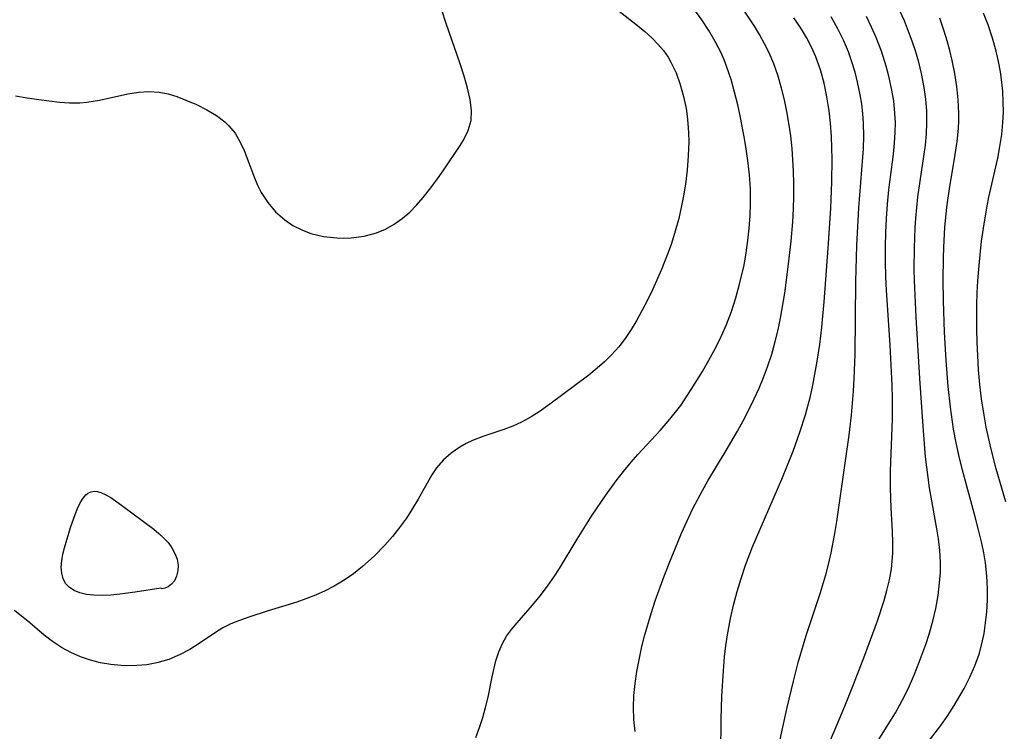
# Model space of a CAD drawing. Header units: metres. Extents: x 1073367 to 1082519, y 1569854 to 1574957.
# Tile 1007 of 1056: x 1080009 to 1080144, y 1573570 to 1573668. Entities that reach past the tile are written whole.
import ezdxf

# ---------------------------------------------------------------- set-up
doc = ezdxf.new("R2010")
doc.units = ezdxf.units.M
doc.layers.add('CGG_CurvaNivelLidar_v1', color=253, linetype='Continuous', lineweight=30)

msp = doc.modelspace()

# ---------------------------------------------------------------- linework, layer by layer
at = {"layer": 'CGG_CurvaNivelLidar_v1'}
for p, q in [((1080088.9349, 1573670.7168, 76), (1080093.7787, 1573666.8908, 76)), ((1080067.5596, 1573667.1519, 76.5), (1080066.9659, 1573668.9654, 76.5)), ((1080102.5952, 1573667.648, 75.5), (1080101.5033, 1573669.1503, 75.5)), ((1080109.7956, 1573666.7713, 75), (1080108.3219, 1573668.9923, 75)), ((1080103.5537, 1573666.1923, 75.5), (1080102.5952, 1573667.648, 75.5)), ((1080116.0906, 1573666.6025, 74.5), (1080115.1943, 1573667.9525, 74.5)), ((1080121.2257, 1573666.4381, 74), (1080120.3053, 1573668.0755, 74)), ((1080125.8089, 1573666.6733, 73.5), (1080125.1151, 1573668.0989, 73.5)), ((1080130.316, 1573667.5016, 73), (1080129.684, 1573668.905, 73)), ((1080135.7808, 1573666.1211, 72.5), (1080135.1931, 1573667.8963, 72.5)), ((1080141.7723, 1573666.9623, 72), (1080141.14, 1573668.596, 72)), ((1080069.4801, 1573661.6172, 76.5), (1080067.5596, 1573667.1519, 76.5)), ((1080093.7787, 1573666.8908, 76), (1080094.7924, 1573666.0484, 76)), ((1080110.4813, 1573665.6372, 75), (1080109.7956, 1573666.7713, 75)), ((1080116.9219, 1573665.2254, 74.5), (1080116.0906, 1573666.6025, 74.5)), ((1080121.9933, 1573664.8758, 74), (1080121.2257, 1573666.4381, 74)), ((1080126.4497, 1573665.2282, 73.5), (1080125.8089, 1573666.6733, 73.5)), ((1080130.9012, 1573666.0824, 73), (1080130.316, 1573667.5016, 73)), ((1080142.3859, 1573665.1689, 72), (1080141.7723, 1573666.9623, 72)), ((1080094.7924, 1573666.0484, 76), (1080095.7578, 1573665.1759, 76)), ((1080095.7578, 1573665.1759, 76), (1080096.5826, 1573664.338, 76)), ((1080104.4332, 1573664.6931, 75.5), (1080103.5537, 1573666.1923, 75.5)), ((1080111.1737, 1573664.3934, 75), (1080110.4813, 1573665.6372, 75)), ((1080117.666, 1573663.8113, 74.5), (1080116.9219, 1573665.2254, 74.5)), ((1080127.1794, 1573663.3602, 73.5), (1080126.4497, 1573665.2282, 73.5)), ((1080131.396, 1573664.7508, 73), (1080130.9012, 1573666.0824, 73)), ((1080136.1841, 1573664.7858, 72.5), (1080135.7808, 1573666.1211, 72.5)), ((1080142.9045, 1573663.354, 72), (1080142.3859, 1573665.1689, 72)), ((1080096.5826, 1573664.338, 76), (1080097.3343, 1573663.4498, 76)), ((1080105.2146, 1573663.1448, 75.5), (1080104.4332, 1573664.6931, 75.5)), ((1080111.8022, 1573663.1219, 75), (1080111.1737, 1573664.3934, 75)), ((1080118.1964, 1573662.6096, 74.5), (1080117.666, 1573663.8113, 74.5)), ((1080122.6645, 1573663.276, 74), (1080121.9933, 1573664.8758, 74)), ((1080131.841, 1573663.4055, 73), (1080131.396, 1573664.7508, 73)), ((1080136.5502, 1573663.4437, 72.5), (1080136.1841, 1573664.7858, 72.5)), ((1080097.3343, 1573663.4498, 76), (1080097.963, 1573662.5549, 76)), ((1080097.963, 1573662.5549, 76), (1080098.3656, 1573661.8738, 76)), ((1080105.6378, 1573662.1661, 75.5), (1080105.2146, 1573663.1448, 75.5)), ((1080112.4319, 1573661.6155, 75), (1080111.8022, 1573663.1219, 75)), ((1080118.828, 1573660.8204, 74.5), (1080118.1964, 1573662.6096, 74.5)), ((1080123.1465, 1573661.9062, 74), (1080122.6645, 1573663.276, 74)), ((1080127.8431, 1573661.3012, 73.5), (1080127.1794, 1573663.3602, 73.5)), ((1080132.2845, 1573661.8543, 73), (1080131.841, 1573663.4055, 73)), ((1080136.8687, 1573662.1133, 72.5), (1080136.5502, 1573663.4437, 72.5)), ((1080143.2264, 1573661.9495, 72), (1080142.9045, 1573663.354, 72)), ((1080070.0275, 1573659.9424, 76.5), (1080069.4801, 1573661.6172, 76.5)), ((1080098.3656, 1573661.8738, 76), (1080099.0749, 1573660.3855, 76)), ((1080106.0216, 1573661.1691, 75.5), (1080105.6378, 1573662.1661, 75.5)), ((1080106.5852, 1573659.4876, 75.5), (1080106.0216, 1573661.1691, 75.5)), ((1080112.9731, 1573660.0712, 75), (1080112.4319, 1573661.6155, 75)), ((1080123.5615, 1573660.5151, 74), (1080123.1465, 1573661.9062, 74)), ((1080128.2092, 1573659.9332, 73.5), (1080127.8431, 1573661.3012, 73.5)), ((1080132.6608, 1573660.2902, 73), (1080132.2845, 1573661.8543, 73)), ((1080137.2272, 1573660.3162, 72.5), (1080136.8687, 1573662.1133, 72.5)), ((1080143.4832, 1573660.5342, 72), (1080143.2264, 1573661.9495, 72)), ((1080070.5017, 1573658.3112, 76.5), (1080070.0275, 1573659.9424, 76.5)), ((1080099.0749, 1573660.3855, 76), (1080099.6409, 1573658.8148, 76)), ((1080107.0777, 1573657.7744, 75.5), (1080106.5852, 1573659.4876, 75.5)), ((1080113.4953, 1573658.2999, 75), (1080112.9731, 1573660.0712, 75)), ((1080119.3292, 1573658.9819, 74.5), (1080118.828, 1573660.8204, 74.5)), ((1080123.917, 1573659.1073, 74), (1080123.5615, 1573660.5151, 74)), ((1080128.5795, 1573658.2531, 73.5), (1080128.2092, 1573659.9332, 73.5)), ((1080133.0238, 1573658.3937, 73), (1080132.6608, 1573660.2902, 73)), ((1080137.5048, 1573658.5126, 72.5), (1080137.2272, 1573660.3162, 72.5)), ((1080143.6759, 1573659.1108, 72), (1080143.4832, 1573660.5342, 72)), ((1080070.8655, 1573656.7381, 76.5), (1080070.5017, 1573658.3112, 76.5)), ((1080099.6409, 1573658.8148, 76), (1080100.0856, 1573657.1818, 76)), ((1080113.8916, 1573656.713, 75), (1080113.4953, 1573658.2999, 75)), ((1080119.7236, 1573657.1073, 74.5), (1080119.3292, 1573658.9819, 74.5)), ((1080124.2665, 1573657.4141, 74), (1080123.917, 1573659.1073, 74)), ((1080128.8595, 1573656.562, 73.5), (1080128.5795, 1573658.2531, 73.5)), ((1080133.2461, 1573656.7897, 73), (1080133.0238, 1573658.3937, 73)), ((1080137.6945, 1573656.7062, 72.5), (1080137.5048, 1573658.5126, 72.5)), ((1080143.7905, 1573657.8762, 72), (1080143.6759, 1573659.1108, 72)), ((1080008.6188, 1573657.2712, 76.5), (1080010.2077, 1573656.9828, 76.5)), ((1080010.2077, 1573656.9828, 76.5), (1080011.7901, 1573656.7376, 76.5)), ((1080020.0911, 1573656.6405, 76.5), (1080023.9879, 1573657.5072, 76.5)), ((1080023.9879, 1573657.5072, 76.5), (1080025.4366, 1573657.7412, 76.5)), ((1080025.4366, 1573657.7412, 76.5), (1080026.8681, 1573657.8457, 76.5)), ((1080026.8681, 1573657.8457, 76.5), (1080028.269, 1573657.7743, 76.5)), ((1080028.269, 1573657.7743, 76.5), (1080029.5057, 1573657.5284, 76.5)), ((1080029.5057, 1573657.5284, 76.5), (1080030.7181, 1573657.148, 76.5)), ((1080030.7181, 1573657.148, 76.5), (1080031.9184, 1573656.6828, 76.5)), ((1080100.0856, 1573657.1818, 76), (1080100.4217, 1573655.5026, 76)), ((1080107.5134, 1573656.0378, 75.5), (1080107.0777, 1573657.7744, 75.5)), ((1080120.0249, 1573655.2066, 74.5), (1080119.7236, 1573657.1073, 74.5)), ((1080124.4742, 1573656.1239, 74), (1080124.2665, 1573657.4141, 74)), ((1080133.382, 1573655.1815, 73), (1080133.2461, 1573656.7897, 73)), ((1080143.8666, 1573656.4483, 72), (1080143.7905, 1573657.8762, 72)), ((1080011.7901, 1573656.7376, 76.5), (1080014.6206, 1573656.384, 76.5)), ((1080014.6206, 1573656.384, 76.5), (1080016.018, 1573656.2931, 76.5)), ((1080016.018, 1573656.2931, 76.5), (1080017.4022, 1573656.2965, 76.5)), ((1080017.4022, 1573656.2965, 76.5), (1080018.38, 1573656.3715, 76.5)), ((1080018.38, 1573656.3715, 76.5), (1080020.0911, 1573656.6405, 76.5)), ((1080031.9184, 1573656.6828, 76.5), (1080033.3751, 1573656.0506, 76.5)), ((1080033.3751, 1573656.0506, 76.5), (1080034.7925, 1573655.3462, 76.5)), ((1080071.0624, 1573655.2618, 76.5), (1080070.8655, 1573656.7381, 76.5)), ((1080100.4217, 1573655.5026, 76), (1080100.5713, 1573654.489, 76)), ((1080107.9016, 1573654.2839, 75.5), (1080107.5134, 1573656.0378, 75.5)), ((1080114.233, 1573655.1085, 75), (1080113.8916, 1573656.713, 75)), ((1080124.6289, 1573654.8267, 74), (1080124.4742, 1573656.1239, 74)), ((1080129.0359, 1573654.8629, 73.5), (1080128.8595, 1573656.562, 73.5)), ((1080137.7824, 1573654.9004, 72.5), (1080137.6945, 1573656.7062, 72.5)), ((1080143.8791, 1573655.0195, 72), (1080143.8666, 1573656.4483, 72)), ((1080034.7925, 1573655.3462, 76.5), (1080036.1289, 1573654.5494, 76.5)), ((1080036.1289, 1573654.5494, 76.5), (1080037.2866, 1573653.68, 76.5)), ((1080071.0055, 1573653.8586, 76.5), (1080071.0624, 1573655.2618, 76.5)), ((1080100.5713, 1573654.489, 76), (1080100.6829, 1573653.4654, 76)), ((1080108.4066, 1573651.631, 75.5), (1080107.9016, 1573654.2839, 75.5)), ((1080114.5205, 1573653.4896, 75), (1080114.233, 1573655.1085, 75)), ((1080120.2164, 1573653.5063, 74.5), (1080120.0249, 1573655.2066, 74.5)), ((1080124.7252, 1573653.5233, 74), (1080124.6289, 1573654.8267, 74)), ((1080129.0889, 1573653.5534, 73.5), (1080129.0359, 1573654.8629, 73.5)), ((1080133.4171, 1573653.5712, 73), (1080133.382, 1573655.1815, 73)), ((1080137.7782, 1573653.8648, 72.5), (1080137.7824, 1573654.9004, 72.5)), ((1080143.8202, 1573653.592, 72), (1080143.8791, 1573655.0195, 72)), ((1080037.2866, 1573653.68, 76.5), (1080037.8439, 1573653.1657, 76.5)), ((1080037.8439, 1573653.1657, 76.5), (1080038.7029, 1573652.1308, 76.5)), ((1080070.6098, 1573652.5064, 76.5), (1080071.0055, 1573653.8586, 76.5)), ((1080100.6829, 1573653.4654, 76), (1080100.7649, 1573652.2246, 76)), ((1080114.765, 1573651.7661, 75), (1080114.5205, 1573653.4896, 75)), ((1080120.3397, 1573651.7062, 74.5), (1080120.2164, 1573653.5063, 74.5)), ((1080124.7581, 1573651.7524, 74), (1080124.7252, 1573653.5233, 74)), ((1080129.0674, 1573652.3011, 73.5), (1080129.0889, 1573653.5534, 73.5)), ((1080133.3468, 1573652.0331, 73), (1080133.4171, 1573653.5712, 73)), ((1080137.5429, 1573651.0164, 72.5), (1080137.7251, 1573652.8036, 72.5)), ((1080137.7251, 1573652.8036, 72.5), (1080137.7782, 1573653.8648, 72.5)), ((1080143.6577, 1573651.9578, 72), (1080143.8202, 1573653.592, 72)), ((1080038.7029, 1573652.1308, 76.5), (1080039.3896, 1573650.9273, 76.5)), ((1080069.9453, 1573651.2004, 76.5), (1080070.6098, 1573652.5064, 76.5)), ((1080100.7649, 1573652.2246, 76), (1080100.7914, 1573650.9752, 76)), ((1080108.6245, 1573650.3125, 75.5), (1080108.4066, 1573651.631, 75.5)), ((1080114.9521, 1573650.0325, 75), (1080114.765, 1573651.7661, 75)), ((1080120.432, 1573648.5985, 74.5), (1080120.3397, 1573651.7062, 74.5)), ((1080124.7019, 1573649.9748, 74), (1080124.7581, 1573651.7524, 74)), ((1080128.9668, 1573650.7874, 73.5), (1080129.0674, 1573652.3011, 73.5)), ((1080133.1971, 1573650.4939, 73), (1080133.3468, 1573652.0331, 73)), ((1080143.4107, 1573650.3282, 72), (1080143.6577, 1573651.9578, 72)), ((1080039.3896, 1573650.9273, 76.5), (1080039.9083, 1573649.771, 76.5)), ((1080067.1482, 1573646.99, 76.5), (1080069.492, 1573650.4753, 76.5)), ((1080069.492, 1573650.4753, 76.5), (1080069.9453, 1573651.2004, 76.5)), ((1080100.7914, 1573650.9752, 76), (1080100.7311, 1573649.0399, 76)), ((1080108.8963, 1573648.38, 75.5), (1080108.6245, 1573650.3125, 75.5)), ((1080128.8097, 1573649.2701, 73.5), (1080128.9668, 1573650.7874, 73.5)), ((1080132.9949, 1573648.9528, 73), (1080133.1971, 1573650.4939, 73)), ((1080137.282, 1573649.2278, 72.5), (1080137.5429, 1573651.0164, 72.5)), ((1080143.0988, 1573648.7033, 72), (1080143.4107, 1573650.3282, 72)), ((1080039.9083, 1573649.771, 76.5), (1080041.3346, 1573646.0469, 76.5)), ((1080100.7311, 1573649.0399, 76), (1080100.5715, 1573647.0983, 76)), ((1080115.1551, 1573646.9402, 75), (1080114.9521, 1573650.0325, 75)), ((1080124.1036, 1573641.9032, 74), (1080124.6322, 1573648.8338, 74)), ((1080124.6322, 1573648.8338, 74), (1080124.7019, 1573649.9748, 74)), ((1080128.1885, 1573644.3612, 73.5), (1080128.8097, 1573649.2701, 73.5)), ((1080132.1853, 1573643.4408, 73), (1080132.9949, 1573648.9528, 73)), ((1080136.4881, 1573644.5321, 72.5), (1080137.282, 1573649.2278, 72.5)), ((1080141.9048, 1573643.3998, 72), (1080143.0988, 1573648.7033, 72)), ((1080109.1038, 1573646.4417, 75.5), (1080108.8963, 1573648.38, 75.5)), ((1080120.4082, 1573645.4735, 74.5), (1080120.432, 1573648.5985, 74.5)), ((1080041.3346, 1573646.0469, 76.5), (1080041.7623, 1573645.0196, 76.5)), ((1080066.1502, 1573645.5725, 76.5), (1080067.1482, 1573646.99, 76.5)), ((1080100.5715, 1573647.0983, 76), (1080100.3337, 1573645.1563, 76)), ((1080109.2313, 1573644.4995, 75.5), (1080109.1038, 1573646.4417, 75.5)), ((1080115.2048, 1573645.2376, 75), (1080115.1551, 1573646.9402, 75)), ((1080041.7623, 1573645.0196, 76.5), (1080042.2502, 1573644.0246, 76.5)), ((1080065.3081, 1573644.4399, 76.5), (1080066.1502, 1573645.5725, 76.5)), ((1080100.3337, 1573645.1563, 76), (1080100.0849, 1573643.5677, 76)), ((1080115.2057, 1573643.5336, 75), (1080115.2048, 1573645.2376, 75)), ((1080120.2605, 1573641.8945, 74.5), (1080120.4082, 1573645.4735, 74.5)), ((1080042.2502, 1573644.0246, 76.5), (1080043.1458, 1573642.6271, 76.5)), ((1080063.5308, 1573642.3046, 76.5), (1080064.4272, 1573643.3335, 76.5)), ((1080064.4272, 1573643.3335, 76.5), (1080065.3081, 1573644.4399, 76.5)), ((1080100.0849, 1573643.5677, 76), (1080099.82, 1573642.1947, 76)), ((1080109.2587, 1573643.4986, 75.5), (1080109.2313, 1573644.4995, 75.5)), ((1080109.2582, 1573642.5199, 75.5), (1080109.2587, 1573643.4986, 75.5)), ((1080115.1484, 1573641.7677, 75), (1080115.2057, 1573643.5336, 75)), ((1080127.9979, 1573642.4329, 73.5), (1080128.1885, 1573644.3612, 73.5)), ((1080131.8984, 1573640.5175, 73), (1080132.1853, 1573643.4408, 73)), ((1080136.1446, 1573642.0135, 72.5), (1080136.4881, 1573644.5321, 72.5)), ((1080141.657, 1573642.1732, 72), (1080141.9048, 1573643.3998, 72)), ((1080043.1458, 1573642.6271, 76.5), (1080044.2288, 1573641.3603, 76.5)), ((1080062.583, 1573641.3383, 76.5), (1080063.5308, 1573642.3046, 76.5)), ((1080099.82, 1573642.1947, 76), (1080099.4174, 1573640.4564, 76)), ((1080109.1995, 1573640.8243, 75.5), (1080109.2582, 1573642.5199, 75.5)), ((1080127.8607, 1573640.4803, 73.5), (1080127.9979, 1573642.4329, 73.5)), ((1080135.881, 1573639.2404, 72.5), (1080136.1446, 1573642.0135, 72.5)), ((1080141.1473, 1573639.1579, 72), (1080141.657, 1573642.1732, 72)), ((1080044.2288, 1573641.3603, 76.5), (1080045.4809, 1573640.254, 76.5)), ((1080061.572, 1573640.4587, 76.5), (1080062.583, 1573641.3383, 76.5)), ((1080109.0767, 1573639.131, 75.5), (1080109.1995, 1573640.8243, 75.5)), ((1080115.0419, 1573640.0022, 75), (1080115.1484, 1573641.7677, 75)), ((1080119.9048, 1573636.3759, 74.5), (1080120.2605, 1573641.8945, 74.5)), ((1080123.8212, 1573636.7531, 74), (1080124.1036, 1573641.9032, 74)), ((1080045.4809, 1573640.254, 76.5), (1080046.597, 1573639.507, 76.5)), ((1080046.597, 1573639.507, 76.5), (1080047.7974, 1573638.8894, 76.5)), ((1080059.2705, 1573639.0074, 76.5), (1080060.4562, 1573639.6692, 76.5)), ((1080060.4562, 1573639.6692, 76.5), (1080061.572, 1573640.4587, 76.5)), ((1080099.4174, 1573640.4564, 76), (1080098.9476, 1573638.7336, 76)), ((1080114.8144, 1573637.3544, 75), (1080115.0419, 1573640.0022, 75)), ((1080127.7721, 1573638.5217, 73.5), (1080127.8607, 1573640.4803, 73.5)), ((1080131.8097, 1573639.1647, 73), (1080131.8984, 1573640.5175, 73)), ((1080047.7974, 1573638.8894, 76.5), (1080049.0664, 1573638.4076, 76.5)), ((1080049.0664, 1573638.4076, 76.5), (1080050.7996, 1573637.9924, 76.5)), ((1080050.7996, 1573637.9924, 76.5), (1080052.5874, 1573637.7936, 76.5)), ((1080054.5882, 1573637.8076, 76.5), (1080056.3327, 1573638.0338, 76.5)), ((1080056.3327, 1573638.0338, 76.5), (1080058.024, 1573638.4859, 76.5)), ((1080058.024, 1573638.4859, 76.5), (1080059.2705, 1573639.0074, 76.5)), ((1080098.9476, 1573638.7336, 76), (1080098.4116, 1573637.0301, 76)), ((1080108.8962, 1573637.4423, 75.5), (1080109.0767, 1573639.131, 75.5)), ((1080127.7272, 1573636.5593, 73.5), (1080127.7721, 1573638.5217, 73.5)), ((1080131.7011, 1573636.4512, 73), (1080131.8097, 1573639.1647, 73)), ((1080135.7154, 1573636.5139, 72.5), (1080135.881, 1573639.2404, 72.5)), ((1080140.9032, 1573637.3672, 72), (1080141.1473, 1573639.1579, 72)), ((1080052.5874, 1573637.7936, 76.5), (1080053.5879, 1573637.7697, 76.5)), ((1080053.5879, 1573637.7697, 76.5), (1080054.5882, 1573637.8076, 76.5)), ((1080098.4116, 1573637.0301, 76), (1080097.9872, 1573635.8258, 76)), ((1080108.6593, 1573635.7607, 75.5), (1080108.8962, 1573637.4423, 75.5)), ((1080114.3813, 1573633.4951, 75), (1080114.8144, 1573637.3544, 75)), ((1080123.6792, 1573631.8555, 74), (1080123.8212, 1573636.7531, 74)), ((1080140.5877, 1573634.5295, 72), (1080140.9032, 1573637.3672, 72)), ((1080097.9872, 1573635.8258, 76), (1080097.081, 1573633.4977, 76)), ((1080108.3634, 1573634.0893, 75.5), (1080108.6593, 1573635.7607, 75.5)), ((1080119.3429, 1573629.0326, 74.5), (1080119.9048, 1573636.3759, 74.5)), ((1080127.7242, 1573634.5949, 73.5), (1080127.7272, 1573636.5593, 73.5)), ((1080131.6776, 1573633.5139, 73), (1080131.7011, 1573636.4512, 73)), ((1080135.6605, 1573635.009, 72.5), (1080135.7154, 1573636.5139, 72.5)), ((1080107.7651, 1573631.4702, 75.5), (1080108.3634, 1573634.0893, 75.5)), ((1080127.7725, 1573632.4258, 73.5), (1080127.7242, 1573634.5949, 73.5)), ((1080135.6252, 1573632.0598, 72.5), (1080135.6605, 1573635.009, 72.5)), ((1080140.3791, 1573631.9069, 72), (1080140.5877, 1573634.5295, 72)), ((1080097.081, 1573633.4977, 76), (1080095.8465, 1573630.7106, 76)), ((1080113.9346, 1573630.2427, 75), (1080114.3813, 1573633.4951, 75)), ((1080131.7053, 1573631.9636, 73), (1080131.6776, 1573633.5139, 73)), ((1080107.2393, 1573629.5955, 75.5), (1080107.7651, 1573631.4702, 75.5)), ((1080123.5659, 1573621.8478, 74), (1080123.6792, 1573631.8555, 74)), ((1080127.8549, 1573630.643, 73.5), (1080127.7725, 1573632.4258, 73.5)), ((1080131.9286, 1573626.9685, 73), (1080131.7053, 1573631.9636, 73)), ((1080135.6627, 1573629.1707, 72.5), (1080135.6252, 1573632.0598, 72.5)), ((1080140.3009, 1573630.2662, 72), (1080140.3791, 1573631.9069, 72)), ((1080095.8465, 1573630.7106, 76), (1080095.1362, 1573629.2599, 76)), ((1080113.3546, 1573626.8114, 75), (1080113.9346, 1573630.2427, 75)), ((1080128.3729, 1573623.1238, 73.5), (1080127.8549, 1573630.643, 73.5)), ((1080140.2582, 1573628.6237, 72), (1080140.3009, 1573630.2662, 72)), ((1080095.1362, 1573629.2599, 76), (1080093.6735, 1573626.5196, 76)), ((1080106.6379, 1573627.7465, 75.5), (1080107.2393, 1573629.5955, 75.5)), ((1080119.0063, 1573625.5688, 74.5), (1080119.3429, 1573629.0326, 74.5)), ((1080135.8102, 1573624.8882, 72.5), (1080135.6627, 1573629.1707, 72.5)), ((1080140.2517, 1573625.3366, 72), (1080140.2582, 1573628.6237, 72)), ((1080105.9537, 1573625.9301, 75.5), (1080106.6379, 1573627.7465, 75.5)), ((1080093.6735, 1573626.5196, 76), (1080092.911, 1573625.2412, 76)), ((1080105.4791, 1573624.8159, 75.5), (1080105.9537, 1573625.9301, 75.5)), ((1080113.0255, 1573625.2053, 75), (1080113.3546, 1573626.8114, 75)), ((1080132.433, 1573618.5456, 73), (1080131.9286, 1573626.9685, 73)), ((1080092.911, 1573625.2412, 76), (1080092.0885, 1573624.0127, 76)), ((1080104.9674, 1573623.719, 75.5), (1080105.4791, 1573624.8159, 75.5)), ((1080112.6473, 1573623.6132, 75), (1080113.0255, 1573625.2053, 75)), ((1080118.7262, 1573623.1924, 74.5), (1080119.0063, 1573625.5688, 74.5)), ((1080136.0315, 1573621.0289, 72.5), (1080135.8102, 1573624.8882, 72.5)), ((1080140.2879, 1573623.4915, 72), (1080140.2517, 1573625.3366, 72)), ((1080092.0885, 1573624.0127, 76), (1080091.2013, 1573622.8645, 76)), ((1080104.2384, 1573622.2975, 75.5), (1080104.9674, 1573623.719, 75.5)), ((1080112.1587, 1573621.8731, 75), (1080112.6473, 1573623.6132, 75)), ((1080118.3545, 1573620.6476, 74.5), (1080118.7262, 1573623.1924, 74.5)), ((1080128.5729, 1573619.4609, 73.5), (1080128.3729, 1573623.1238, 73.5)), ((1080140.3627, 1573621.7096, 72), (1080140.2879, 1573623.4915, 72)), ((1080090.237, 1573621.7844, 76), (1080089.2778, 1573620.847, 76)), ((1080091.2013, 1573622.8645, 76), (1080090.237, 1573621.7844, 76)), ((1080102.6602, 1573619.5182, 75.5), (1080104.2384, 1573622.2975, 75.5)), ((1080111.593, 1573620.1576, 75), (1080112.1587, 1573621.8731, 75)), ((1080123.4446, 1573618.5398, 74), (1080123.5659, 1573621.8478, 74)), ((1080089.2778, 1573620.847, 76), (1080088.2673, 1573619.9624, 76)), ((1080117.791, 1573617.6217, 74.5), (1080118.3545, 1573620.6476, 74.5)), ((1080136.3143, 1573617.4693, 72.5), (1080136.0315, 1573621.0289, 72.5)), ((1080140.4929, 1573619.7284, 72), (1080140.3627, 1573621.7096, 72)), ((1080088.2673, 1573619.9624, 76), (1080087.0986, 1573619.0263, 76)), ((1080101.1442, 1573617.0358, 75.5), (1080102.6602, 1573619.5182, 75.5)), ((1080111.0322, 1573618.6744, 75), (1080111.593, 1573620.1576, 75)), ((1080128.6419, 1573617.6299, 73.5), (1080128.5729, 1573619.4609, 73.5)), ((1080140.6706, 1573617.7512, 72), (1080140.4929, 1573619.7284, 72)), ((1080087.0986, 1573619.0263, 76), (1080081.7878, 1573615.0418, 76)), ((1080110.4194, 1573617.2101, 75), (1080111.0322, 1573618.6744, 75)), ((1080123.3492, 1573616.8232, 74), (1080123.4446, 1573618.5398, 74)), ((1080132.8763, 1573612.0117, 73), (1080132.433, 1573618.5456, 73)), ((1080140.8988, 1573615.7797, 72), (1080140.6706, 1573617.7512, 72)), ((1080099.6901, 1573614.8751, 75.5), (1080101.1442, 1573617.0358, 75.5)), ((1080109.7629, 1573615.7627, 75), (1080110.4194, 1573617.2101, 75)), ((1080117.4548, 1573616.1218, 74.5), (1080117.791, 1573617.6217, 74.5)), ((1080123.0812, 1573613.5339, 74), (1080123.3492, 1573616.8232, 74)), ((1080128.6854, 1573615.8004, 73.5), (1080128.6419, 1573617.6299, 73.5)), ((1080136.6196, 1573614.6138, 72.5), (1080136.3143, 1573617.4693, 72.5)), ((1080081.7878, 1573615.0418, 76), (1080080.3214, 1573614.009, 76)), ((1080109.0682, 1573614.3312, 75), (1080109.7629, 1573615.7627, 75)), ((1080116.7815, 1573613.5965, 74.5), (1080117.4548, 1573616.1218, 74.5)), ((1080128.6885, 1573612.9881, 73.5), (1080128.6854, 1573615.8004, 73.5)), ((1080141.2314, 1573613.5422, 72), (1080140.8988, 1573615.7797, 72)), ((1080080.3214, 1573614.009, 76), (1080079.2228, 1573613.3045, 76)), ((1080097.993, 1573612.6938, 75.5), (1080099.0042, 1573613.949, 75.5)), ((1080099.0042, 1573613.949, 75.5), (1080099.6901, 1573614.8751, 75.5)), ((1080108.2549, 1573612.7614, 75), (1080109.0682, 1573614.3312, 75)), ((1080137.0593, 1573611.6056, 72.5), (1080136.6196, 1573614.6138, 72.5)), ((1080077.898, 1573612.571, 76), (1080076.7043, 1573612.0269, 76)), ((1080079.2228, 1573613.3045, 76), (1080077.898, 1573612.571, 76)), ((1080096.8788, 1573611.4331, 75.5), (1080097.993, 1573612.6938, 75.5)), ((1080107.46, 1573611.3219, 75), (1080108.2549, 1573612.7614, 75)), ((1080116.0173, 1573611.1961, 74.5), (1080116.7815, 1573613.5965, 74.5)), ((1080122.7544, 1573610.7958, 74), (1080123.0812, 1573613.5339, 74)), ((1080128.4294, 1573605.9072, 73.5), (1080128.6885, 1573612.9881, 73.5)), ((1080141.5393, 1573611.8787, 72), (1080141.2314, 1573613.5422, 72)), ((1080075.4874, 1573611.5588, 76), (1080072.6006, 1573610.5956, 76)), ((1080076.7043, 1573612.0269, 76), (1080075.4874, 1573611.5588, 76)), ((1080093.8359, 1573608.1659, 75.5), (1080096.8788, 1573611.4331, 75.5)), ((1080105.7947, 1573608.4813, 75), (1080107.46, 1573611.3219, 75)), ((1080115.0846, 1573608.5846, 74.5), (1080116.0173, 1573611.1961, 74.5)), ((1080133.2312, 1573607.8104, 73), (1080132.8763, 1573612.0117, 73)), ((1080137.4179, 1573609.7254, 72.5), (1080137.0593, 1573611.6056, 72.5)), ((1080142.2052, 1573608.8871, 72), (1080141.5393, 1573611.8787, 72)), ((1080070.2978, 1573609.6404, 76), (1080069.4302, 1573609.156, 76)), ((1080071.2046, 1573610.064, 76), (1080070.2978, 1573609.6404, 76)), ((1080072.6006, 1573610.5956, 76), (1080071.2046, 1573610.064, 76)), ((1080121.0672, 1573598.9556, 74), (1080122.7544, 1573610.7958, 74)), ((1080137.831, 1573607.8545, 72.5), (1080137.4179, 1573609.7254, 72.5)), ((1080068.2503, 1573608.3368, 76), (1080067.1855, 1573607.3902, 76)), ((1080069.4302, 1573609.156, 76), (1080068.2503, 1573608.3368, 76)), ((1080103.4032, 1573604.521, 75), (1080105.7947, 1573608.4813, 75)), ((1080113.5445, 1573604.7496, 74.5), (1080115.0846, 1573608.5846, 74.5)), ((1080142.8926, 1573606.2049, 72), (1080142.2052, 1573608.8871, 72)), ((1080067.1855, 1573607.3902, 76), (1080066.2553, 1573606.3209, 76)), ((1080091.8638, 1573605.8387, 75.5), (1080092.9172, 1573607.1136, 75.5)), ((1080092.9172, 1573607.1136, 75.5), (1080093.8359, 1573608.1659, 75.5)), ((1080133.5625, 1573604.9764, 73), (1080133.2312, 1573607.8104, 73)), ((1080138.2853, 1573605.9911, 72.5), (1080137.831, 1573607.8545, 72.5)), ((1080066.2553, 1573606.3209, 76), (1080065.6096, 1573605.3712, 76)), ((1080090.8437, 1573604.5328, 75.5), (1080091.8638, 1573605.8387, 75.5)), ((1080128.4027, 1573603.5144, 73.5), (1080128.4294, 1573605.9072, 73.5)), ((1080140.0102, 1573599.6154, 72.5), (1080138.2853, 1573605.9911, 72.5)), ((1080143.6556, 1573603.518, 72), (1080142.8926, 1573606.2049, 72)), ((1080065.6096, 1573605.3712, 76), (1080063.7297, 1573602.028, 76)), ((1080089.4288, 1573602.5918, 75.5), (1080090.8437, 1573604.5328, 75.5)), ((1080102.6624, 1573603.2302, 75), (1080103.4032, 1573604.521, 75)), ((1080109.5467, 1573595.4871, 74.5), (1080113.5445, 1573604.7496, 74.5)), ((1080133.7684, 1573603.5677, 73), (1080133.5625, 1573604.9764, 73)), ((1080018.4915, 1573602.8232, 76), (1080018.9243, 1573603.0452, 76)), ((1080018.9243, 1573603.0452, 76), (1080019.4405, 1573603.1159, 76)), ((1080019.4405, 1573603.1159, 76), (1080019.8544, 1573603.0659, 76)), ((1080019.8544, 1573603.0659, 76), (1080020.2851, 1573602.9419, 76)), ((1080020.2851, 1573602.9419, 76), (1080020.96, 1573602.6408, 76)), ((1080101.3696, 1573600.7635, 75), (1080102.6624, 1573603.2302, 75)), ((1080128.5047, 1573600.8657, 73.5), (1080128.4027, 1573603.5144, 73.5)), ((1080134.7571, 1573597.9854, 73), (1080133.7684, 1573603.5677, 73)), ((1080144.2363, 1573601.6585, 72), (1080143.6556, 1573603.518, 72)), ((1080017.1148, 1573600.7632, 76), (1080017.4772, 1573601.5223, 76)), ((1080017.4772, 1573601.5223, 76), (1080017.8782, 1573602.1786, 76)), ((1080017.8782, 1573602.1786, 76), (1080018.2472, 1573602.6155, 76)), ((1080018.2472, 1573602.6155, 76), (1080018.4915, 1573602.8232, 76)), ((1080020.96, 1573602.6408, 76), (1080021.6581, 1573602.2354, 76)), ((1080021.6581, 1573602.2354, 76), (1080023.1081, 1573601.2271, 76)), ((1080063.7297, 1573602.028, 76), (1080062.9589, 1573600.7315, 76)), ((1080087.5701, 1573599.8301, 75.5), (1080089.4288, 1573602.5918, 75.5)), ((1080016.7797, 1573599.9312, 76), (1080017.1148, 1573600.7632, 76)), ((1080023.1081, 1573601.2271, 76), (1080027.5297, 1573597.9151, 76)), ((1080062.9589, 1573600.7315, 76), (1080062.1276, 1573599.4458, 76)), ((1080100.5692, 1573599.0785, 75), (1080101.3696, 1573600.7635, 75)), ((1080128.6949, 1573597.6391, 73.5), (1080128.5047, 1573600.8657, 73.5)), ((1080016.1615, 1573598.1379, 76), (1080016.7797, 1573599.9312, 76)), ((1080062.1276, 1573599.4458, 76), (1080061.2123, 1573598.1679, 76)), ((1080085.522, 1573596.5584, 75.5), (1080087.5701, 1573599.8301, 75.5)), ((1080099.8092, 1573597.3727, 75), (1080100.5692, 1573599.0785, 75)), ((1080120.8024, 1573597.3396, 74), (1080121.0672, 1573598.9556, 74)), ((1080140.4841, 1573597.8125, 72.5), (1080140.0102, 1573599.6154, 72.5)), ((1080015.3191, 1573595.3732, 76), (1080016.1615, 1573598.1379, 76)), ((1080027.5297, 1573597.9151, 76), (1080028.224, 1573597.3371, 76)), ((1080061.2123, 1573598.1679, 76), (1080060.23, 1573596.926, 76)), ((1080128.7439, 1573596.1189, 73.5), (1080128.6949, 1573597.6391, 73.5)), ((1080134.9752, 1573596.6192, 73), (1080134.7571, 1573597.9854, 73)), ((1080140.9164, 1573596.0087, 72.5), (1080140.4841, 1573597.8125, 72.5)), ((1080028.224, 1573597.3371, 76), (1080028.881, 1573596.7341, 76)), ((1080028.881, 1573596.7341, 76), (1080029.4931, 1573596.0883, 76)), ((1080060.23, 1573596.926, 76), (1080059.1858, 1573595.7264, 76)), ((1080083.0921, 1573592.5242, 75.5), (1080085.522, 1573596.5584, 75.5)), ((1080098.3739, 1573593.9191, 75), (1080099.8092, 1573597.3727, 75)), ((1080120.3063, 1573594.6933, 74), (1080120.8024, 1573597.3396, 74)), ((1080135.17, 1573595.0189, 73), (1080134.9752, 1573596.6192, 73)), ((1080015.0912, 1573594.4776, 76), (1080015.3191, 1573595.3732, 76)), ((1080029.4931, 1573596.0883, 76), (1080030.0312, 1573595.352, 76)), ((1080030.0312, 1573595.352, 76), (1080030.4435, 1573594.589, 76)), ((1080059.1858, 1573595.7264, 76), (1080057.7179, 1573594.2259, 76)), ((1080108.5767, 1573592.9907, 74.5), (1080109.5467, 1573595.4871, 74.5)), ((1080128.7312, 1573594.6061, 73.5), (1080128.7439, 1573596.1189, 73.5)), ((1080135.2685, 1573593.4185, 73), (1080135.17, 1573595.0189, 73)), ((1080141.1948, 1573594.6714, 72.5), (1080140.9164, 1573596.0087, 72.5)), ((1080014.8853, 1573592.735, 76), (1080014.9357, 1573593.5974, 76)), ((1080014.9357, 1573593.5974, 76), (1080015.0912, 1573594.4776, 76)), ((1080030.4435, 1573594.589, 76), (1080030.731, 1573593.7916, 76)), ((1080030.731, 1573593.7916, 76), (1080030.8687, 1573592.9869, 76)), ((1080057.7179, 1573594.2259, 76), (1080056.1127, 1573592.7953, 76)), ((1080097.4285, 1573591.4994, 75), (1080098.3739, 1573593.9191, 75)), ((1080119.6522, 1573591.9977, 74), (1080120.0794, 1573593.6604, 74)), ((1080120.0794, 1573593.6604, 74), (1080120.3063, 1573594.6933, 74)), ((1080128.5498, 1573592.4836, 73.5), (1080128.6703, 1573593.5616, 73.5)), ((1080128.6703, 1573593.5616, 73.5), (1080128.7312, 1573594.6061, 73.5)), ((1080141.421, 1573593.3305, 72.5), (1080141.1948, 1573594.6714, 72.5)), ((1080014.9502, 1573591.913, 76), (1080014.8853, 1573592.735, 76)), ((1080030.8418, 1573592.2042, 76), (1080030.6649, 1573591.4839, 76)), ((1080030.8687, 1573592.9869, 76), (1080030.8418, 1573592.2042, 76)), ((1080056.1127, 1573592.7953, 76), (1080054.8807, 1573591.8268, 76)), ((1080082.3374, 1573591.3649, 75.5), (1080083.0921, 1573592.5242, 75.5)), ((1080107.9702, 1573591.189, 74.5), (1080108.5767, 1573592.9907, 74.5)), ((1080128.2907, 1573590.9964, 73.5), (1080128.5498, 1573592.4836, 73.5)), ((1080135.2536, 1573591.9961, 73), (1080135.2685, 1573593.4185, 73)), ((1080141.6184, 1573591.5539, 72.5), (1080141.421, 1573593.3305, 72.5)), ((1080015.1404, 1573591.1564, 76), (1080014.9502, 1573591.913, 76)), ((1080015.477, 1573590.4965, 76), (1080015.1404, 1573591.1564, 76)), ((1080030.3618, 1573590.864, 76), (1080029.9603, 1573590.3771, 76)), ((1080030.6649, 1573591.4839, 76), (1080030.3618, 1573590.864, 76)), ((1080053.5983, 1573590.9308, 76), (1080052.2639, 1573590.1206, 76)), ((1080054.8807, 1573591.8268, 76), (1080053.5983, 1573590.9308, 76)), ((1080081.5529, 1573590.2377, 75.5), (1080082.3374, 1573591.3649, 75.5)), ((1080096.1945, 1573588.0968, 75), (1080097.4285, 1573591.4994, 75)), ((1080107.4277, 1573589.3675, 74.5), (1080107.9702, 1573591.189, 74.5)), ((1080118.8255, 1573589.2584, 74), (1080119.6522, 1573591.9977, 74)), ((1080127.942, 1573589.519, 73.5), (1080128.2907, 1573590.9964, 73.5)), ((1080135.1529, 1573590.5735, 73), (1080135.2536, 1573591.9961, 73)), ((1080141.7022, 1573589.7739, 72.5), (1080141.6184, 1573591.5539, 72.5)), ((1080015.9932, 1573589.9494, 76), (1080015.477, 1573590.4965, 76)), ((1080016.6539, 1573589.5222, 76), (1080015.9932, 1573589.9494, 76)), ((1080017.4246, 1573589.1996, 76), (1080016.6539, 1573589.5222, 76)), ((1080028.5, 1573589.8278, 76), (1080025.0048, 1573589.2751, 76)), ((1080028.7022, 1573589.7747, 76), (1080028.5, 1573589.8278, 76)), ((1080029.0581, 1573589.8446, 76), (1080028.7022, 1573589.7747, 76)), ((1080029.5022, 1573590.0407, 76), (1080029.0581, 1573589.8446, 76)), ((1080029.9603, 1573590.3771, 76), (1080029.5022, 1573590.0407, 76)), ((1080050.998, 1573589.4653, 76), (1080049.696, 1573588.885, 76)), ((1080052.2639, 1573590.1206, 76), (1080050.998, 1573589.4653, 76)), ((1080080.4913, 1573588.8401, 75.5), (1080081.5529, 1573590.2377, 75.5)), ((1080127.5479, 1573588.139, 73.5), (1080127.942, 1573589.519, 73.5)), ((1080134.9315, 1573588.8215, 73), (1080135.1529, 1573590.5735, 73)), ((1080141.6854, 1573588.1857, 72.5), (1080141.7022, 1573589.7739, 72.5)), ((1080018.3419, 1573588.9801, 76), (1080017.4246, 1573589.1996, 76)), ((1080019.3411, 1573588.8795, 76), (1080018.3419, 1573588.9801, 76)), ((1080020.4619, 1573588.8595, 76), (1080019.3411, 1573588.8795, 76)), ((1080021.6572, 1573588.9062, 76), (1080020.4619, 1573588.8595, 76)), ((1080022.8808, 1573589.0061, 76), (1080021.6572, 1573588.9062, 76)), ((1080025.0048, 1573589.2751, 76), (1080022.8808, 1573589.0061, 76)), ((1080048.3674, 1573588.3715, 76), (1080047.1169, 1573587.9464, 76)), ((1080049.696, 1573588.885, 76), (1080048.3674, 1573588.3715, 76)), ((1080079.3938, 1573587.5022, 75.5), (1080080.4913, 1573588.8401, 75.5)), ((1080095.6293, 1573586.3814, 75), (1080096.1945, 1573588.0968, 75)), ((1080106.9443, 1573587.5297, 74.5), (1080107.4277, 1573589.3675, 74.5)), ((1080116.8743, 1573583.3721, 74), (1080118.8255, 1573589.2584, 74)), ((1080126.6332, 1573585.3904, 73.5), (1080127.5479, 1573588.139, 73.5)), ((1080134.6142, 1573587.0751, 73), (1080134.9315, 1573588.8215, 73)), ((1080141.5959, 1573586.6034, 72.5), (1080141.6854, 1573588.1857, 72.5)), ((1080010.571, 1573585.1069, 76), (1080008.4874, 1573586.8005, 76)), ((1080043.2257, 1573586.7434, 76), (1080040.5572, 1573585.8811, 76)), ((1080047.1169, 1573587.9464, 76), (1080043.2257, 1573586.7434, 76)), ((1080077.2953, 1573585.0863, 75.5), (1080079.3938, 1573587.5022, 75.5)), ((1080106.5202, 1573585.6777, 74.5), (1080106.9443, 1573587.5297, 74.5)), ((1080134.1997, 1573585.3065, 73), (1080134.6142, 1573587.0751, 73)), ((1080039.2905, 1573585.4326, 76), (1080038.115, 1573584.9566, 76)), ((1080040.5572, 1573585.8811, 76), (1080039.2905, 1573585.4326, 76)), ((1080094.784, 1573583.4636, 75), (1080095.6293, 1573586.3814, 75)), ((1080106.0982, 1573583.4319, 74.5), (1080106.5202, 1573585.6777, 74.5)), ((1080124.9158, 1573580.6892, 73.5), (1080126.6332, 1573585.3904, 73.5)), ((1080141.4515, 1573585.1104, 72.5), (1080141.5959, 1573586.6034, 72.5)), ((1080012.5344, 1573583.3989, 76), (1080010.571, 1573585.1069, 76)), ((1080037.0126, 1573584.4087, 76), (1080035.9878, 1573583.7677, 76)), ((1080038.115, 1573584.9566, 76), (1080037.0126, 1573584.4087, 76)), ((1080075.8643, 1573583.2493, 75.5), (1080076.5448, 1573584.1793, 75.5)), ((1080076.5448, 1573584.1793, 75.5), (1080077.2953, 1573585.0863, 75.5)), ((1080133.7052, 1573583.5508, 73), (1080134.1997, 1573585.3065, 73)), ((1080141.239, 1573583.6318, 72.5), (1080141.4515, 1573585.1104, 72.5)), ((1080013.6691, 1573582.5381, 76), (1080012.5344, 1573583.3989, 76)), ((1080035.9878, 1573583.7677, 76), (1080033.768, 1573582.2503, 76)), ((1080075.2844, 1573582.2732, 75.5), (1080075.8643, 1573583.2493, 75.5)), ((1080094.3861, 1573581.8662, 75), (1080094.784, 1573583.4636, 75)), ((1080105.8826, 1573581.9471, 74.5), (1080106.0982, 1573583.4319, 74.5)), ((1080115.7974, 1573579.6763, 74), (1080116.8743, 1573583.3721, 74)), ((1080133.2918, 1573582.2549, 73), (1080133.7052, 1573583.5508, 73)), ((1080140.9486, 1573582.2006, 72.5), (1080141.239, 1573583.6318, 72.5)), ((1080014.8958, 1573581.7416, 76), (1080013.6691, 1573582.5381, 76)), ((1080016.2025, 1573581.0269, 76), (1080014.8958, 1573581.7416, 76)), ((1080032.4874, 1573581.4615, 76), (1080031.142, 1573580.7444, 76)), ((1080033.768, 1573582.2503, 76), (1080032.4874, 1573581.4615, 76)), ((1080074.7831, 1573581.1167, 75.5), (1080075.2844, 1573582.2732, 75.5)), ((1080094.0338, 1573580.264, 75), (1080094.3861, 1573581.8662, 75)), ((1080105.711, 1573580.4549, 74.5), (1080105.8826, 1573581.9471, 74.5)), ((1080132.3685, 1573579.6893, 73), (1080133.2918, 1573582.2549, 73)), ((1080140.5614, 1573580.7962, 72.5), (1080140.9486, 1573582.2006, 72.5)), ((1080017.5101, 1573580.4426, 76), (1080016.2025, 1573581.0269, 76)), ((1080018.873, 1573579.9671, 76), (1080017.5101, 1573580.4426, 76)), ((1080020.2485, 1573579.6206, 76), (1080018.873, 1573579.9671, 76)), ((1080029.5882, 1573580.0867, 76), (1080027.9639, 1573579.6026, 76)), ((1080031.142, 1573580.7444, 76), (1080029.5882, 1573580.0867, 76)), ((1080074.3972, 1573579.8915, 75.5), (1080074.7831, 1573581.1167, 75.5)), ((1080093.6912, 1573578.429, 75), (1080094.0338, 1573580.264, 75)), ((1080105.5435, 1573578.5346, 74.5), (1080105.711, 1573580.4549, 74.5)), ((1080123.3706, 1573576.6433, 73.5), (1080124.9158, 1573580.6892, 73.5)), ((1080139.9756, 1573579.1995, 72.5), (1080140.5614, 1573580.7962, 72.5)), ((1080021.6543, 1573579.3842, 76), (1080020.2485, 1573579.6206, 76)), ((1080023.0764, 1573579.251, 76), (1080021.6543, 1573579.3842, 76)), ((1080023.8042, 1573579.2219, 76), (1080023.0764, 1573579.251, 76)), ((1080025.2096, 1573579.2384, 76), (1080023.8042, 1573579.2219, 76)), ((1080026.6003, 1573579.3596, 76), (1080025.2096, 1573579.2384, 76)), ((1080027.9639, 1573579.6026, 76), (1080026.6003, 1573579.3596, 76)), ((1080073.879, 1573577.6823, 75.5), (1080074.3972, 1573579.8915, 75.5)), ((1080115.1196, 1573577.0989, 74), (1080115.7974, 1573579.6763, 74)), ((1080131.7186, 1573578.0696, 73), (1080132.3685, 1573579.6893, 73)), ((1080139.2734, 1573577.6383, 72.5), (1080139.9756, 1573579.1995, 72.5)), ((1080073.3151, 1573574.9104, 75.5), (1080073.879, 1573577.6823, 75.5)), ((1080093.4488, 1573576.789, 75), (1080093.6912, 1573578.429, 75)), ((1080105.3447, 1573575.0619, 74.5), (1080105.5435, 1573578.5346, 74.5)), ((1080131.0189, 1573576.4715, 73), (1080131.7186, 1573578.0696, 73)), ((1080138.4877, 1573576.1033, 72.5), (1080139.2734, 1573577.6383, 72.5)), ((1080093.2854, 1573575.1492, 75), (1080093.4488, 1573576.789, 75)), ((1080114.28, 1573573.5056, 74), (1080115.1196, 1573577.0989, 74)), ((1080122.166, 1573573.6703, 73.5), (1080123.3706, 1573576.6433, 73.5)), ((1080130.3937, 1573575.1651, 73), (1080131.0189, 1573576.4715, 73)), ((1080137.1422, 1573573.7615, 72.5), (1080138.4877, 1573576.1033, 72.5)), ((1080072.9874, 1573573.5068, 75.5), (1080073.3151, 1573574.9104, 75.5)), ((1080093.2268, 1573573.5093, 75), (1080093.2854, 1573575.1492, 75)), ((1080105.2483, 1573571.9261, 74.5), (1080105.3447, 1573575.0619, 74.5)), ((1080129.7221, 1573573.8825, 73), (1080130.3937, 1573575.1651, 73)), ((1080072.6013, 1573572.1341, 75.5), (1080072.9874, 1573573.5068, 75.5)), ((1080093.2946, 1573571.8599, 75), (1080093.2268, 1573573.5093, 75)), ((1080113.5905, 1573570.3788, 74), (1080114.28, 1573573.5056, 74)), ((1080121.0557, 1573571.0912, 73.5), (1080122.166, 1573573.6703, 73.5)), ((1080129.0958, 1573572.7871, 73), (1080129.7221, 1573573.8825, 73)), ((1080136.2536, 1573572.3888, 72.5), (1080137.1422, 1573573.7615, 72.5)), ((1080072.1555, 1573570.7699, 75.5), (1080072.6013, 1573572.1341, 75.5)), ((1080093.4704, 1573570.2114, 75), (1080093.2946, 1573571.8599, 75)), ((1080105.086, 1573561.982, 74.5), (1080105.2483, 1573571.9261, 74.5)), ((1080125.3613, 1573566.8111, 73), (1080129.0958, 1573572.7871, 73)), ((1080135.3134, 1573571.0436, 72.5), (1080136.2536, 1573572.3888, 72.5)), ((1080071.6613, 1573569.4189, 75.5), (1080072.1555, 1573570.7699, 75.5)), ((1080119.7176, 1573567.8544, 73.5), (1080121.0557, 1573571.0912, 73.5)), ((1080133.4582, 1573568.5981, 72.5), (1080135.3134, 1573571.0436, 72.5)), ((1080111.2054, 1573558.9745, 74), (1080113.5905, 1573570.3788, 74))]:
    msp.add_line(p, q, dxfattribs=at)

doc.saveas('drawing.dxf')
